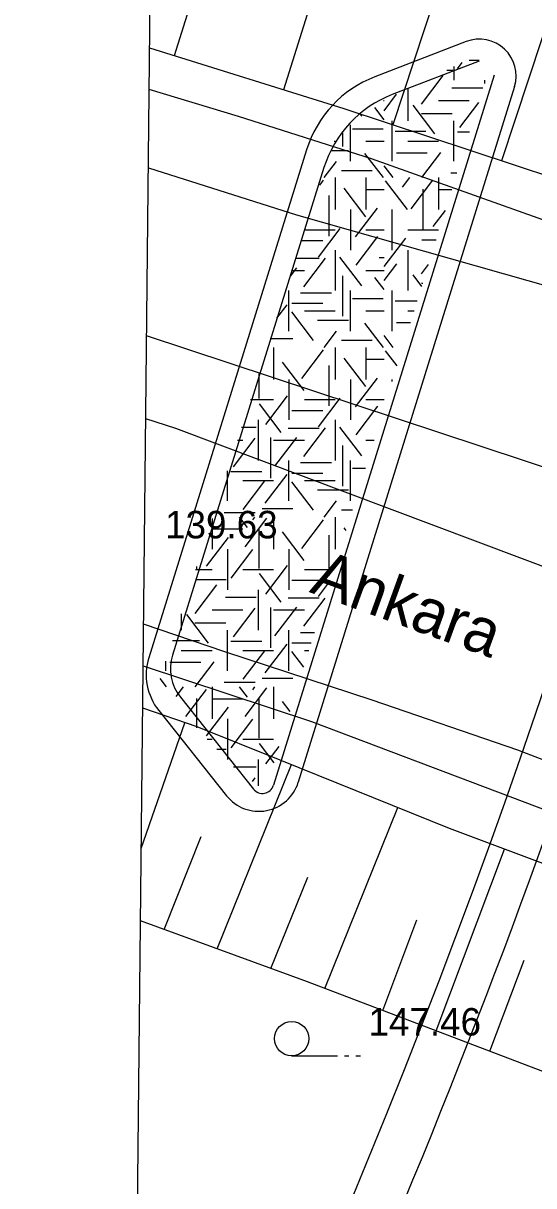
# Model space of a CAD drawing. Extents: x 419677 to 421689, y 4450851 to 4452923.
# Drawn here: x 420165.8 to 420188, y 4452013.3 to 4452064 of the extents above; entities that cross this region are included whole.
import ezdxf

# ---------------------------------------------------------------- set-up
doc = ezdxf.new("R2010")
doc.units = 0
for name, color, linetype in [('AA_HH', 7, 'Continuous'), ('Level 41', 7, 'Continuous'), ('Level 62', 7, 'Continuous'), ('Level 7', 7, 'Continuous')]:
    doc.layers.add(name, color=color, linetype=linetype)

msp = doc.modelspace()

# ---------------------------------------------------------------- linework, layer by layer
at = {"layer": 'AA_HH'}
for p, q in [((420175.492, 4452072.678), (420172.352, 4452062.584)), ((420180.416, 4452071.675), (420177.126, 4452061.099)), ((420185.465, 4452070.394), (420181.889, 4452059.576)), ((420190.239, 4452068.906), (420186.636, 4452058.007)), ((420170.915, 4452027.993), (420172.819, 4452033.488)), ((420174.228, 4452023.621), (420177.472, 4452031.658)), ((420178.921, 4452021.89), (420182.108, 4452029.786)), ((420171.914, 4452024.469), (420173.532, 4452028.527)), ((420183.79, 4452020.036), (420186.768, 4452027.974)), ((420176.576, 4452022.76), (420178.183, 4452026.741)), ((420181.453, 4452020.926), (420182.94, 4452024.889)), ((420186.126, 4452019.147), (420187.618, 4452023.121)), ((420177.478, 4452018.953), (420179.478, 4452018.953)), ((420179.778, 4452018.953), (420179.978, 4452018.953)), ((420180.278, 4452018.953), (420180.478, 4452018.953))]:
    msp.add_line(p, q, dxfattribs=at)
msp.add_lwpolyline([(420173.096, 4452234.536), (420705.284, 4452228.915), (420698.004, 4451534.891), (420165.768, 4451540.511)], close=True, dxfattribs=at)
for points in [[(420189.01, 4452057.222), (420179.775, 4452060.275), (420171.284, 4452062.916)], [(420199.343, 4452051.553), (420180.955, 4452058.092), (420175.155, 4452059.934), (420171.265, 4452061.126)], [(420171.229, 4452057.705), (420177.693, 4452055.655), (420192.289, 4452051.5)], [(420191.24, 4452043.726), (420171.152, 4452050.375)], [(420191.18, 4452039.277), (420172.428, 4452046.333), (420171.113, 4452046.752)], [(420187.344, 4452032.289), (420180.994, 4452034.47), (420174.556, 4452036.586), (420171.019, 4452037.781)], [(420171, 4452035.976), (420178.345, 4452033.536), (420202.69, 4452024.326)], [(420193.79, 4452025.34), (420184.363, 4452028.876), (420176.979, 4452031.857), (420173.352, 4452033.303), (420170.98, 4452034.125)], [(420208.872, 4452024.036), (420196.993, 4452028.579), (420187.344, 4452032.289)], [(420189.655, 4452017.804), (420178.173, 4452022.174), (420170.882, 4452024.847)]]:
    msp.add_lwpolyline(points, dxfattribs=at)
msp.add_circle((420177.478, 4452019.703), 0.75, dxfattribs=at)
at = {"layer": 'Level 41'}
for p, q in [((420184.714, 4452062.025), (420184.917, 4452062.292)), ((420185.226, 4452062.403), (420185.662, 4452062.403)), ((420183.142, 4452060.482), (420184.091, 4452061.732)), ((420184.246, 4452061.969), (420184.507, 4452061.969)), ((420184.555, 4452062.118), (420184.555, 4452061.52)), ((420184.47, 4452061.196), (420185.813, 4452061.196)), ((420185.898, 4452061.52), (420185.898, 4452061.378)), ((420181.507, 4452060.19), (420182.058, 4452060.915)), ((420182.54, 4452061.147), (420182.54, 4452059.753)), ((420181.507, 4452059.796), (420181.101, 4452060.33)), ((420181.478, 4452060.636), (420181.507, 4452060.636)), ((420183.727, 4452059.185), (420182.778, 4452060.435)), ((420183.883, 4452060.636), (420185.226, 4452060.636)), ((420184.819, 4452059.466), (420185.64, 4452060.546)), ((420180.533, 4452059.956), (420180.486, 4452060.017)), ((420181.869, 4452057.985), (420181.869, 4452059.753)), ((420183.137, 4452060.076), (420184.48, 4452060.076)), ((420184.555, 4452057.985), (420184.555, 4452059.753)), ((420179.694, 4452059.226), (420179.694, 4452058.63)), ((420180.048, 4452057.985), (420180.048, 4452059.579)), ((420180.13, 4452059.41), (420181.473, 4452059.41)), ((420181.992, 4452059.304), (420183.335, 4452059.304)), ((420184.709, 4452059.27), (420185.244, 4452059.27)), ((420179.337, 4452058.869), (420179.376, 4452058.869)), ((420180.719, 4452058.869), (420181.507, 4452058.869)), ((420182.54, 4452058.869), (420183.883, 4452058.869)), ((420179.197, 4452058.462), (420179.955, 4452058.462)), ((420181.478, 4452057.276), (420180.676, 4452058.332)), ((420182.046, 4452058.358), (420183.388, 4452058.358)), ((420183.154, 4452057.276), (420183.983, 4452058.367)), ((420178.895, 4452057.276), (420179.432, 4452057.982)), ((420181.901, 4452057.276), (420181.507, 4452057.794)), ((420178.707, 4452056.946), (420178.872, 4452057.163)), ((420179.376, 4452057.276), (420179.376, 4452055.878)), ((420179.651, 4452057.588), (420180.994, 4452057.588)), ((420180.719, 4452057.276), (420180.719, 4452055.878)), ((420180.719, 4452057.276), (420180.719, 4452055.878)), ((420182.528, 4452055.878), (420181.579, 4452057.128)), ((420182.317, 4452056.859), (420182.634, 4452057.276)), ((420182.688, 4452055.913), (420183.637, 4452057.163)), ((420183.883, 4452057.276), (420183.883, 4452055.878)), ((420184.416, 4452057.482), (420184.69, 4452057.482)), ((420180.72, 4452055.562), (420179.771, 4452056.811)), ((420180.719, 4452056.762), (420181.507, 4452056.762)), ((420183.208, 4452056.774), (420183.208, 4452055.007)), ((420183.883, 4452056.762), (420184.467, 4452056.762)), ((420179.094, 4452056.488), (420179.094, 4452054.721)), ((420180.048, 4452055.878), (420180.048, 4452054.111)), ((420180.048, 4452055.878), (420180.048, 4452054.111)), ((420180.268, 4452054.685), (420181.217, 4452055.935)), ((420181.869, 4452054.111), (420181.869, 4452055.878)), ((420183.648, 4452055.141), (420184.183, 4452055.846)), ((420178.076, 4452054.994), (420179.376, 4452054.994)), ((420178.643, 4452053.81), (420179.592, 4452055.06)), ((420180.294, 4452053.459), (420181.244, 4452054.708)), ((420180.719, 4452054.994), (420181.507, 4452054.994)), ((420181.517, 4452053.39), (420182.466, 4452054.639)), ((420182.54, 4452054.994), (420183.883, 4452054.994)), ((420177.924, 4452054.524), (420178.836, 4452054.524)), ((420179.376, 4452054.111), (420179.376, 4452052.344)), ((420182.54, 4452054.111), (420182.54, 4452052.344)), ((420183.164, 4452054.56), (420183.785, 4452054.56)), ((420177.675, 4452053.754), (420178.676, 4452053.754)), ((420178.003, 4452052.513), (420178.953, 4452053.763)), ((420180.533, 4452052.547), (420179.584, 4452053.796)), ((420181.303, 4452053.787), (420181.507, 4452053.787)), ((420177.425, 4452052.98), (420177.7, 4452053.342)), ((420177.505, 4452053.227), (420178.033, 4452053.227)), ((420180.719, 4452053.227), (420181.507, 4452053.227)), ((420181.507, 4452052.781), (420182.066, 4452053.517)), ((420183.142, 4452053.073), (420183.449, 4452053.477)), ((420179.694, 4452052.989), (420179.694, 4452051.221)), ((420181.507, 4452052.387), (420181.101, 4452052.921)), ((420183.155, 4452052.529), (420182.778, 4452053.026)), ((420183.137, 4452052.667), (420183.198, 4452052.667)), ((420177.362, 4452050.576), (420177.362, 4452052.344)), ((420177.867, 4452052.246), (420179.21, 4452052.246)), ((420180.048, 4452050.576), (420180.048, 4452052.344)), ((420181.869, 4452050.576), (420181.869, 4452052.344)), ((420176.832, 4452051.145), (420177.275, 4452051.729)), ((420177.493, 4452051.79), (420178.836, 4452051.79)), ((420180.13, 4452052.001), (420181.473, 4452052.001)), ((420181.992, 4452051.895), (420182.959, 4452051.895)), ((420178.429, 4452050.165), (420177.479, 4452051.414)), ((420178.033, 4452051.46), (420179.376, 4452051.46)), ((420178.612, 4452051.053), (420179.955, 4452051.053)), ((420180.719, 4452051.46), (420181.507, 4452051.46)), ((420182.54, 4452051.46), (420182.824, 4452051.46)), ((420178.895, 4452049.867), (420179.432, 4452050.573)), ((420181.478, 4452049.867), (420180.676, 4452050.923)), ((420182.046, 4452050.949), (420182.665, 4452050.949)), ((420176.542, 4452050.248), (420177.532, 4452050.248)), ((420179.651, 4452050.179), (420180.994, 4452050.179)), ((420181.901, 4452049.867), (420181.507, 4452050.385)), ((420176.69, 4452049.867), (420176.69, 4452048.469)), ((420177.923, 4452048.504), (420178.872, 4452049.754)), ((420179.376, 4452049.867), (420179.376, 4452048.469)), ((420180.719, 4452049.867), (420180.719, 4452048.469)), ((420180.719, 4452049.867), (420180.719, 4452048.469)), ((420182.08, 4452049.06), (420181.579, 4452049.719)), ((420178.03, 4452047.978), (420177.081, 4452049.227)), ((420179.094, 4452049.079), (420179.094, 4452047.312)), ((420180.72, 4452048.153), (420179.771, 4452049.402)), ((420180.719, 4452049.353), (420181.507, 4452049.353)), ((420176.046, 4452048.715), (420176.046, 4452047.633)), ((420180.268, 4452047.276), (420181.217, 4452048.526)), ((420177.362, 4452048.469), (420177.362, 4452046.702)), ((420180.048, 4452048.469), (420180.048, 4452046.702)), ((420180.048, 4452048.469), (420180.048, 4452046.702)), ((420181.869, 4452048.38), (420181.869, 4452048.469)), ((420175.681, 4452047.585), (420176.69, 4452047.585)), ((420176.352, 4452046.506), (420177.303, 4452047.755)), ((420178.033, 4452047.585), (420179.376, 4452047.585)), ((420178.643, 4452046.401), (420179.592, 4452047.651)), ((420180.719, 4452047.585), (420181.507, 4452047.585)), ((420177.018, 4452046.156), (420176.068, 4452047.405)), ((420177.493, 4452047.115), (420178.836, 4452047.115)), ((420180.294, 4452046.05), (420181.244, 4452047.299)), ((420176.019, 4452046.702), (420176.019, 4452044.935)), ((420179.376, 4452046.702), (420179.376, 4452044.935)), ((420175.291, 4452046.378), (420175.934, 4452046.378)), ((420177.333, 4452046.345), (420178.676, 4452046.345)), ((420178.003, 4452045.104), (420178.953, 4452046.354)), ((420180.533, 4452045.138), (420179.584, 4452046.387)), ((420174.94, 4452044.648), (420175.89, 4452045.898)), ((420175.11, 4452045.818), (420175.347, 4452045.818)), ((420176.551, 4452045.93), (420176.551, 4452044.162)), ((420176.69, 4452045.818), (420178.033, 4452045.818)), ((420176.751, 4452044.684), (420177.7, 4452045.933)), ((420179.694, 4452045.58), (420179.694, 4452043.812)), ((420180.719, 4452045.818), (420181.075, 4452045.818)), ((420177.362, 4452043.167), (420177.362, 4452044.935)), ((420180.048, 4452043.167), (420180.048, 4452044.935)), ((420174.676, 4452043.167), (420174.676, 4452044.477)), ((420174.83, 4452044.452), (420176.173, 4452044.452)), ((420177.867, 4452044.837), (420179.21, 4452044.837)), ((420180.13, 4452044.592), (420180.695, 4452044.592)), ((420175.347, 4452044.051), (420176.69, 4452044.051)), ((420175.366, 4452042.791), (420176.315, 4452044.04)), ((420176.326, 4452043.07), (420177.275, 4452044.32)), ((420178.429, 4452042.756), (420177.479, 4452044.005)), ((420177.493, 4452044.381), (420178.836, 4452044.381)), ((420178.033, 4452044.051), (420179.376, 4452044.051)), ((420178.612, 4452043.644), (420179.955, 4452043.644)), ((420178.895, 4452042.458), (420179.432, 4452043.164)), ((420174.004, 4452042.398), (420174.004, 4452041.06)), ((420174.537, 4452042.664), (420175.88, 4452042.664)), ((420175.553, 4452042.006), (420175.209, 4452042.458)), ((420175.446, 4452041.164), (420176.396, 4452042.414)), ((420175.779, 4452042.338), (420175.87, 4452042.458)), ((420176.189, 4452042.839), (420177.532, 4452042.839)), ((420176.69, 4452042.458), (420176.69, 4452041.06)), ((420179.376, 4452042.458), (420179.376, 4452041.06)), ((420179.651, 4452042.77), (420180.13, 4452042.77)), ((420174.004, 4452041.944), (420175.347, 4452041.944)), ((420176.046, 4452041.991), (420176.046, 4452040.224)), ((420177.923, 4452041.095), (420178.872, 4452042.345)), ((420179.855, 4452041.882), (420179.771, 4452041.993)), ((420173.769, 4452040.323), (420174.718, 4452041.573)), ((420178.03, 4452040.569), (420177.081, 4452041.818)), ((420179.094, 4452041.67), (420179.094, 4452039.903)), ((420174.676, 4452041.06), (420174.676, 4452039.293)), ((420174.835, 4452039.798), (420175.784, 4452041.048)), ((420177.362, 4452041.06), (420177.362, 4452039.293)), ((420173.286, 4452040.176), (420174.004, 4452040.176)), ((420173.329, 4452040.31), (420173.329, 4452040.189)), ((420175.347, 4452040.176), (420176.69, 4452040.176)), ((420177.018, 4452038.747), (420176.068, 4452039.996)), ((420176.352, 4452039.097), (420177.303, 4452040.346)), ((420178.033, 4452040.176), (420179.326, 4452040.176)), ((420173.263, 4452038.255), (420174.212, 4452039.505)), ((420173.285, 4452039.742), (420174.628, 4452039.742)), ((420177.493, 4452039.706), (420178.836, 4452039.706)), ((420178.643, 4452038.992), (420179.177, 4452039.696)), ((420174.591, 4452038.969), (420175.934, 4452038.969)), ((420176.019, 4452039.293), (420176.019, 4452037.526)), ((420177.333, 4452038.936), (420178.676, 4452038.936)), ((420178.003, 4452037.695), (420178.939, 4452038.926)), ((420174.004, 4452038.409), (420175.347, 4452038.409)), ((420174.94, 4452037.239), (420175.89, 4452038.489)), ((420176.551, 4452038.521), (420176.551, 4452036.753)), ((420176.69, 4452038.409), (420178.033, 4452038.409)), ((420176.751, 4452037.275), (420177.7, 4452038.524)), ((420172.661, 4452038.244), (420172.661, 4452037.526)), ((420173.848, 4452036.958), (420172.899, 4452038.208)), ((420173.258, 4452037.849), (420174.601, 4452037.849)), ((420174.676, 4452035.758), (420174.676, 4452037.526)), ((420177.362, 4452035.758), (420177.362, 4452037.526)), ((420177.867, 4452037.428), (420178.474, 4452037.428)), ((420172.284, 4452037.077), (420173.456, 4452037.077)), ((420174.83, 4452037.043), (420176.173, 4452037.043)), ((420176.326, 4452035.661), (420177.275, 4452036.911)), ((420177.493, 4452036.972), (420178.333, 4452036.972)), ((420172.661, 4452036.642), (420174.004, 4452036.642)), ((420175.347, 4452036.642), (420176.69, 4452036.642)), ((420175.366, 4452035.382), (420176.315, 4452036.631)), ((420178.003, 4452035.907), (420177.479, 4452036.596)), ((420178.033, 4452036.642), (420178.231, 4452036.642)), ((420171.99, 4452035.758), (420171.99, 4452036.169)), ((420172.167, 4452036.131), (420173.509, 4452036.131)), ((420173.275, 4452035.049), (420174.104, 4452036.14)), ((420172.022, 4452035.049), (420171.746, 4452035.412)), ((420176.189, 4452035.43), (420177.532, 4452035.43)), ((420172.438, 4452034.632), (420172.755, 4452035.049)), ((420172.86, 4452033.753), (420173.758, 4452034.936)), ((420174.004, 4452035.049), (420174.004, 4452033.651)), ((420174.537, 4452035.255), (420175.88, 4452035.255)), ((420175.553, 4452034.597), (420175.209, 4452035.049)), ((420175.446, 4452033.755), (420176.396, 4452035.005)), ((420175.779, 4452034.929), (420175.87, 4452035.049)), ((420176.69, 4452035.049), (420176.69, 4452033.651)), ((420173.329, 4452034.547), (420173.329, 4452033.258)), ((420174.004, 4452034.535), (420175.347, 4452034.535)), ((420176.046, 4452034.582), (420176.046, 4452032.815)), ((420177.406, 4452033.981), (420177.081, 4452034.409)), ((420173.769, 4452032.914), (420174.718, 4452034.164)), ((420174.676, 4452033.651), (420174.676, 4452031.884)), ((420174.835, 4452032.389), (420175.784, 4452033.639)), ((420173.796, 4452032.767), (420174.004, 4452032.767)), ((420175.347, 4452032.767), (420176.69, 4452032.767)), ((420174.208, 4452032.333), (420174.628, 4452032.333)), ((420176.712, 4452031.741), (420176.068, 4452032.587)), ((420176.352, 4452031.688), (420176.931, 4452032.448)), ((420176.019, 4452031.884), (420176.019, 4452030.727)), ((420174.943, 4452031.56), (420175.934, 4452031.56)), ((420175.766, 4452030.916), (420175.89, 4452031.08))]:
    msp.add_line(p, q, dxfattribs=at)
at = {"layer": 'Level 62'}
for p, q in [((420185.096, 4452063.209), (420181.107, 4452061.672)), ((420185.655, 4452062.356), (420181.864, 4452060.895)), ((420185.655, 4452062.356), (420181.864, 4452060.895)), ((420185.655, 4452062.356), (420181.864, 4452060.895)), ((420186.313, 4452061.744), (420176.684, 4452030.755)), ((420186.313, 4452061.744), (420176.684, 4452030.755)), ((420186.313, 4452061.744), (420176.684, 4452030.755)), ((420187.202, 4452061.248), (420177.767, 4452030.886)), ((420178.131, 4452058.491), (420171.244, 4452036.321)), ((420178.889, 4452057.713), (420172.279, 4452036.438)), ((420178.889, 4452057.713), (420172.279, 4452036.438)), ((420178.889, 4452057.713), (420172.279, 4452036.438)), ((420172.624, 4452034.599), (420175.816, 4452030.592)), ((420172.624, 4452034.599), (420175.816, 4452030.592)), ((420172.624, 4452034.599), (420175.816, 4452030.592)), ((420171.676, 4452034.022), (420174.641, 4452030.299))]:
    msp.add_line(p, q, dxfattribs=at)
for centre, radius, start, end in [((419869.259, 4452142.553), 336.876, 333.42072, 355.99452), ((419871.682, 4452142.243), 344.876, 329.98199, 355.99254), ((420185.672, 4452061.716), 1.6, 342.9856, 111.0728), ((420182.906, 4452057.007), 5, 111.086, 162.7361), ((420183.664, 4452056.23), 5, 111.0913, 162.7469), ((420183.664, 4452056.23), 5, 111.0913, 162.7469), ((420183.664, 4452056.23), 5, 111.0913, 162.7469), ((420173.632, 4452035.579), 2.5, 162.7424, 218.5318), ((420174.189, 4452035.845), 2, 162.7478, 218.5206), ((420174.189, 4452035.845), 2, 162.7478, 218.5206), ((420174.189, 4452035.845), 2, 162.7478, 218.5206), ((420176.049, 4452031.42), 1.8, 218.5369, 342.7379), ((420176.207, 4452030.903), 0.5, 218.5271, 342.7356), ((420176.207, 4452030.903), 0.5, 218.5271, 342.7356), ((420176.207, 4452030.903), 0.5, 218.5271, 342.7356)]:
    msp.add_arc(centre, radius, start, end, dxfattribs=at)
at = {"layer": 'Level 7'}
for radius, start, end in [(337.876, 332.60484, 356.02111), (343.876, 330.68805, 355.99512)]:
    msp.add_arc((419870.498, 4452142.553), radius, start, end, dxfattribs=at)

# ---------------------------------------------------------------- texts
at = {"layer": 'AA_HH'}
for s, height, rotation, p in [('139.63 ', 1.2, 359.9979, (420171.956, 4452041.532)), ('Ankara', 2, 340.0755, (420178.212, 4452039.195)), ('147.46 ', 1.2, 359.9979, (420180.832, 4452019.837))]:
    msp.add_text(s, height=height, rotation=rotation, dxfattribs=at).set_placement(p)

doc.saveas('drawing.dxf')
